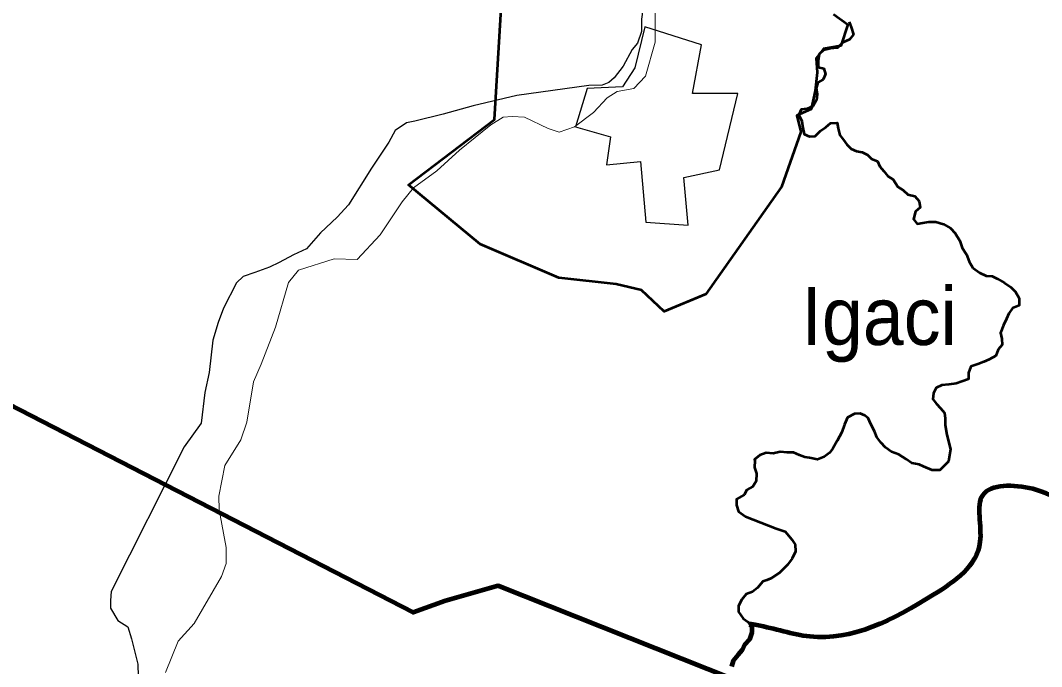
# Model space of a CAD drawing. Extents: x 553962 to 842807, y 8883888 to 9032388.
# Drawn here: x 754579 to 763398, y 8939562 to 8945147 of the extents above; entities that cross this region are included whole.
import ezdxf

# ---------------------------------------------------------------- set-up
doc = ezdxf.new("R2010")
doc.units = 0
doc.header["$LTSCALE"] = 200
for name, color, linetype, lineweight in [('12', 7, 'Continuous', 25), ('14', 7, 'Continuous', 13), ('17', 7, 'Continuous', 53), ('21', 7, 'Continuous', 25), ('24', 7, 'Continuous', 25), ('9', 7, 'Continuous', 90)]:
    doc.layers.add(name, color=color, linetype=linetype, lineweight=lineweight)
doc.layers.add('41', color=7, linetype='Continuous')

msp = doc.modelspace()

# ---------------------------------------------------------------- linework, layer by layer
at = {"layer": '12'}
for points in [[(759983.7, 8945452), (759944.5, 8945159.2), (759944.1, 8945052.2), (759908, 8944950.4), (759862, 8944894.4), (759785, 8944751.9), (759708.2, 8944650.2), (759662.2, 8944609.5), (759602.9, 8944588), (759488.4, 8944585.1)], [(759488.4, 8944585.1), (758867.1, 8944498.9), (758489.8, 8944407.9), (758229.7, 8944337.1), (757985, 8944276.4), (757913.6, 8944261.2), (757816.6, 8944195.2), (757760.2, 8944093.4), (757611.6, 8943869.5), (757411.8, 8943554.1), (757314.6, 8943447.3), (757171.4, 8943310), (757048.7, 8943172.7), (756936.4, 8943121.9), (756813.9, 8943055.9), (756729.6, 8943015), (756604.7, 8942969.7), (756502.7, 8942934.3), (756446.4, 8942878.3), (756333.6, 8942659.5), (756287.3, 8942537.3), (756240.8, 8942384.6), (756209.2, 8942104.5), (756173, 8941931.3), (756141.4, 8941666.5), (755992.9, 8941463), (755361.7, 8940211), (755356.3, 8940134.6), (755356.1, 8940068.4), (755421.9, 8939961.3), (755508.3, 8939905.1), (755538.5, 8939803.2), (755593.8, 8939584), (755625.1, 8938417.4)]]:
    msp.add_lwpolyline(points, dxfattribs=at)
at = {"layer": '12', "lineweight": 40}
msp.add_spline([(761549.2, 8957020.4), (762383.1, 8955993.9), (763257, 8954902.9), (764214.4, 8953717.3), (766168.2, 8951324.4), (767086.6, 8950171.6), (770317.8, 8946184.2), (771971, 8944146), (773006.3, 8942876.2), (773223.4, 8942642.3), (773373.7, 8942274.8), (774008.3, 8940921.5), (774359, 8940136.3), (774475.8, 8939919.1), (774642.8, 8939785.5), (774893.3, 8939668.5), (775511.2, 8939484.7), (775928.6, 8939267.5), (776078.9, 8939184), (776379.5, 8938916.7), (776680.1, 8938749.6), (776830.4, 8938582.6), (777398.1, 8938348.7), (777899.1, 8938231.7), (778550.4, 8938482.3), (779134.8, 8938866.6), (779452.1, 8939250.8), (779569, 8939384.5), (779685.9, 8939351.1), (779852.9, 8939217.4), (780086.7, 8939217.4), (780604.3, 8939451.3), (781055.2, 8939618.4), (781439.3, 8939618.4), (781823.3, 8939518.1), (782090.5, 8939401.2), (782290.9, 8939367.8), (782524.7, 8939518.1), (782858.7, 8939618.4), (783192.6, 8939651.8), (783509.9, 8939818.9), (783910.7, 8940119.6), (784278.1, 8940336.8), (784625.2, 8940434.5)], degree=3, dxfattribs=at)
at = {"layer": '14'}
for points in [[(756356.5, 8940591.2), (756296.6, 8940917.4), (756291.9, 8941034.6), (756343.8, 8941299.3), (756482.2, 8941523.2), (756533.7, 8941676), (756591, 8942022.3), (756657.8, 8942175), (756781.3, 8942495.7), (756894.8, 8942882.6), (756981.8, 8942989.4), (757287.8, 8943085.7), (757486.4, 8943080.2), (757685.9, 8943293.8), (757875.4, 8943578.7), (757972.7, 8943700.8), (758177, 8943848.1), (758371.2, 8944026.1), (758642, 8944244.6), (758749.2, 8944310.6), (758825.7, 8944315.6), (758932.7, 8944310.3), (759136.1, 8944213.1), (759232.8, 8944182.4), (759365.4, 8944228), (759528.8, 8944349.9), (759646.5, 8944477.1), (759733.3, 8944533), (759876, 8944558.2), (759978.3, 8944665), (760060.9, 8944960.3), (760062.2, 8945306.7)], [(755832.9, 8939512.3), (755940.9, 8939782.1), (756079, 8939934.6), (756314.8, 8940341.7), (756356, 8940453.7), (756356.5, 8940591.2)]]:
    msp.add_lwpolyline(points, dxfattribs=at)
at = {"layer": '17'}
msp.add_lwpolyline([(761602.5, 8945200.5), (761726.1, 8945112.2), (761664.3, 8944926.8), (761514.2, 8944900.3), (761452.5, 8944820.8), (761461.3, 8944697.2), (761443.6, 8944538.2), (761408.3, 8944379.3), (761284.8, 8944326.3), (761320.1, 8944185), (761152.4, 8943708.2), (760499.3, 8942781), (760138.8, 8942630.4), (759944.6, 8942815.9), (759724, 8942868.9), (759229.7, 8942921.8), (758550.1, 8943213.2), (757932.3, 8943725.4), (758673.7, 8944290.6), (758735.5, 8945297.2)], dxfattribs=at)
at = {"layer": '21'}
msp.add_lwpolyline([(759971.8, 8945092.7), (759884.4, 8944737), (759777.9, 8944573.9), (759473.6, 8944557.9), (759374.4, 8944228.2), (759675.4, 8944141.8), (759642.3, 8943899.6), (759934.4, 8943928.7), (759980.7, 8943402.3), (760347, 8943377.8), (760309.6, 8943788.8), (760615.6, 8943855.9), (760776.1, 8944516.6), (760383.6, 8944516.3), (760460.4, 8944936.4)], close=True, dxfattribs=at)
at = {"layer": '24', "lineweight": 53}
for points in [[(761737.3, 8945134.7), (761755.2, 8945087.5), (761775.2, 8945026.3), (761739.2, 8944980.7), (761683.1, 8944955.6), (761637, 8944910), (761576, 8944905.3), (761514.8, 8944890.4), (761479, 8944855), (761468.4, 8944799), (761468, 8944743), (761518.8, 8944732.5), (761533.7, 8944681.5), (761513.1, 8944635.7), (761467.1, 8944610.6), (761451.5, 8944559.7), (761461.3, 8944508.7), (761455.9, 8944457.8), (761425, 8944407.1), (761374, 8944381.9), (761323.1, 8944377.2), (761302.4, 8944331.5), (761327.5, 8944275.3), (761337.3, 8944219.2), (761347.1, 8944163.1), (761392.7, 8944142.4), (761443.6, 8944147.2), (761489.7, 8944192.7), (761535.7, 8944223), (761576.6, 8944258.4), (761632.6, 8944263.1), (761642.4, 8944212.1), (761657.3, 8944156), (761687.5, 8944115.1), (761717.7, 8944074.1), (761753.1, 8944038.2), (761798.7, 8944017.6), (761849.5, 8944007), (761895.2, 8943986.4), (761930.5, 8943950.5), (761981.2, 8943929.8), (762001.3, 8943883.8), (762036.6, 8943842.8), (762071.9, 8943801.9), (762117.5, 8943771), (762157.7, 8943709.6), (762203.3, 8943678.8), (762243.7, 8943642.8), (762304.7, 8943627.2), (762340, 8943586.2), (762349.8, 8943530.1), (762308.8, 8943494.7), (762293.1, 8943428.6), (762323.4, 8943387.7), (762374.3, 8943397.5), (762425.2, 8943407.4), (762486.2, 8943407), (762552.2, 8943386.2), (762613, 8943350.1), (762653.4, 8943309.1), (762693.7, 8943242.6), (762713.6, 8943181.4), (762748.8, 8943125.1), (762773.8, 8943063.8), (762803.9, 8943007.6)], [(762803.9, 8943007.6), (762864.7, 8942966.5), (762920.5, 8942940.7), (762971.3, 8942935.2), (763016.9, 8942914.6), (763077.7, 8942878.5), (763133.4, 8942842.5), (763173.8, 8942801.5), (763203.9, 8942745.3), (763203.5, 8942684.1), (763147.4, 8942659), (763116.6, 8942613.4), (763095.9, 8942567.7), (763070.1, 8942511.8), (763044.2, 8942445.8), (763054, 8942394.8), (763058.8, 8942343.8), (763022.9, 8942303.3), (763002.2, 8942247.4), (762946, 8942217.2), (762900.1, 8942197.1), (762849.1, 8942177), (762787.9, 8942157.1), (762767.2, 8942101.2), (762766.8, 8942045.1), (762710.7, 8942025.1), (762659.8, 8942010.2), (762598.7, 8942000.3), (762537.6, 8941995.7), (762486.6, 8941970.5), (762465.9, 8941924.8), (762460.5, 8941873.9), (762490.7, 8941832.9), (762526.1, 8941797.1), (762561.4, 8941756.1), (762566.1, 8941705.1), (762565.7, 8941649.1)], [(762565.7, 8941649.1), (762580.6, 8941564.2), (762580.6, 8941564.2), (762611.1, 8941442.4), (762595.8, 8941335.7), (762519.6, 8941259.6), (762453.6, 8941259.6), (762377.4, 8941292.5), (762340.6, 8941308.9), (762279.2, 8941321.2), (762230.1, 8941353.9), (762164.6, 8941394.8), (762103.2, 8941419.3), (762051.3, 8941456.8), (762010.3, 8941499.8), (761975, 8941545.9), (761955, 8941597), (761924.9, 8941658.3), (761899.8, 8941709.4), (761871.3, 8941731.8), (761831, 8941748.4), (761783.1, 8941745.8), (761721.9, 8941715.6), (761696, 8941655.9), (761672.3, 8941589.5), (761634.4, 8941513.7), (761596.5, 8941447.3), (761568.1, 8941409.3), (761520.8, 8941376.1), (761463.9, 8941352.4), (761392.8, 8941366.6), (761355, 8941371.4), (761307.6, 8941390.3), (761257, 8941413), (761201, 8941413.3), (761140, 8941418.8), (761080.2, 8941404.6), (761018.6, 8941409.3), (760966.5, 8941390.3), (760919.1, 8941352.4), (760920.8, 8941343.8), (760920.4, 8941282.7), (760935.3, 8941231.7), (760934.8, 8941165.4), (760904, 8941119.8), (760852.9, 8941089.6), (760830.3, 8941047.1), (760764.8, 8941010.3), (760764.8, 8941010.3), (760764.8, 8940957.1), (760780.4, 8940901.6), (760841.2, 8940860.4), (761104.9, 8940756.8), (761184.4, 8940731.1), (761241.3, 8940660), (761269.7, 8940617.3), (761272.5, 8940557.8), (761245.1, 8940495.9), (761203.9, 8940441), (761135.3, 8940372.3), (761059.8, 8940324.2), (761025.5, 8940310.4), (760989.9, 8940299.1), (760943.7, 8940243.4), (760902.8, 8940208)], [(760902.8, 8940208), (760846.7, 8940188), (760810.8, 8940142.4), (760779.9, 8940086.5), (760779.6, 8940035.6), (760819.8, 8939979.3), (760860.3, 8939948.5), (760895.7, 8939907.5), (760895.3, 8939856.6), (760874.5, 8939795.6), (760833.5, 8939750), (760812.9, 8939704.3), (760777, 8939663.8), (760736, 8939613.1), (760720.3, 8939562.2)]]:
    msp.add_lwpolyline(points, dxfattribs=at)
at = {"layer": '9'}
for points in [[(760739.9, 8939450.1), (758705.7, 8940260.8), (758249.4, 8940131.7), (757970.6, 8940028.8), (750978.7, 8943631.9), (743914.7, 8940037.6)], [(760739.9, 8939450.1), (758705.7, 8940260.8), (758249.4, 8940131.7), (757970.6, 8940028.8), (750978.7, 8943631.9), (743914.7, 8940037.6)], [(760879.8, 8939925.9), (760895.7, 8939907.5), (760895.3, 8939856.6), (760874.5, 8939795.6), (760833.5, 8939750), (760812.9, 8939704.3), (760777, 8939663.8), (760736, 8939613.1), (760720.3, 8939562.2)]]:
    msp.add_lwpolyline(points, dxfattribs=at)
msp.add_spline([(779358.3, 8951316.5), (778152, 8950383.2), (776870.5, 8948893), (775858.2, 8948102.8), (775096.9, 8948098.3), (774081.6, 8948143.1), (772814, 8947781.5), (772105.2, 8947296.6), (771547.4, 8947166.9), (771322, 8946330.6), (771374.4, 8945875.5), (771395.1, 8945546.1), (769593.3, 8944681.6), (768541.6, 8943918.8), (767488.3, 8942812.2), (766189.2, 8941452.3), (765366.7, 8940769), (764084.5, 8940646.2), (763321.5, 8941097.2), (762890.2, 8941044.2), (762866.3, 8940639.2), (762461.9, 8940181.4), (761397.4, 8939821), (760940.2, 8939919.5), (760875, 8939930.2)], degree=3, dxfattribs=at)

# ---------------------------------------------------------------- texts
at = {"layer": '41', "width": 0.95}
msp.add_text('Igaci', height=500, dxfattribs=at).set_placement((761325, 8942341.6))

doc.saveas('drawing.dxf')
